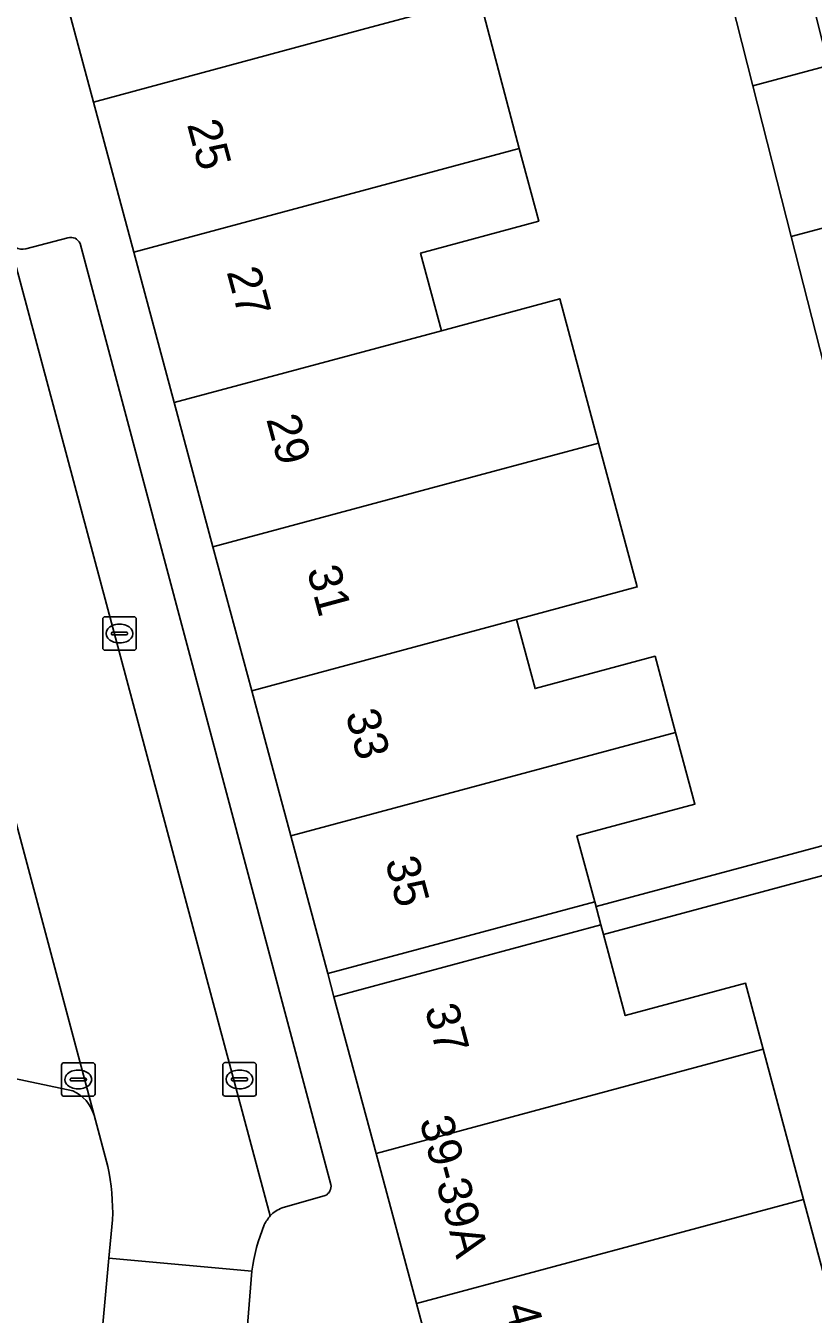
# Model space of a CAD drawing. Extents: x 162542 to 163147, y 380779 to 381521.
# Drawn here: x 162830.7 to 162854.22, y 380955.25 to 380993.71 of the extents above; entities that cross this region are included whole.
import ezdxf

# ---------------------------------------------------------------- set-up
doc = ezdxf.new("R2010")
doc.units = 0
for name, color, linetype in [('IMGEO_Erf', 7, 'Continuous'), ('IMGEO_Kolk', 7, 'Continuous'), ('IMGEO_Pand', 7, 'Continuous'), ('IMGEO_Pand_nummerreeks', 7, 'Continuous'), ('IMGEO_Pand_overbouw', 7, 'Continuous'), ('IMGEO_Parkeervlak_open', 7, 'Continuous'), ('IMGEO_Rijbaan_lokaal_open', 7, 'Continuous'), ('IMGEO_Voetpad_open', 7, 'Continuous')]:
    doc.layers.add(name, color=color, linetype=linetype)

msp = doc.modelspace()

# ---------------------------------------------------------------- linework, layer by layer
at = {"layer": 'IMGEO_Erf'}
for points in [[(162854.658, 380983.098), (162853.56, 380987.421), (162852.41, 380991.92), (162851.269, 380996.442), (162850.127, 381000.937), (162849.88, 381000.872), (162848.633, 381005.288), (162847.331, 381004.952), (162846.231, 381009.217), (162845.11, 381013.569), (162843.98, 381017.955), (162842.856, 381022.321), (162841.729, 381026.695), (162840.606, 381031.053), (162839.48, 381035.426)], [(162844.252, 380994.548), (162845.437, 380990.045), (162846.02, 380987.879), (162842.487, 380986.928), (162843.11, 380984.611), (162846.646, 380985.562), (162847.805, 380981.256), (162848.961, 380976.96), (162845.352, 380975.99), (162845.907, 380973.926), (162849.494, 380974.89), (162850.107, 380972.613), (162850.682, 380970.475), (162847.161, 380969.528), (162847.69, 380967.561), (162847.729, 380967.415), (162857.304, 380969.988)], [(162863.202, 380951.892), (162862.04, 380956.208), (162860.874, 380960.541), (162859.667, 380965.024), (162859.652, 380965.082), (162858.539, 380964.828), (162857.661, 380968.089), (162859.922, 380968.665), (162859.65, 380969.73), (162847.953, 380966.582), (162848.604, 380964.163), (162852.195, 380965.129), (162852.725, 380963.157), (162853.93, 380958.674), (162855.093, 380954.347)]]:
    msp.add_lwpolyline(points, dxfattribs=at)
at = {"layer": 'IMGEO_Kolk'}
for p, q in [((162832.995, 380975.143), (162832.995, 380975.995)), ((162833.07, 380976.069), (162833.922, 380976.069)), ((162833.996, 380975.995), (162833.996, 380975.143)), ((162833.254, 380975.563), (162833.254, 380975.575)), ((162833.692, 380975.526), (162833.294, 380975.526)), ((162833.297, 380975.612), (162833.695, 380975.612)), ((162833.483, 380975.849), (162833.508, 380975.849)), ((162833.738, 380975.575), (162833.738, 380975.563)), ((162833.506, 380975.289), (162833.481, 380975.289)), ((162833.922, 380975.069), (162833.07, 380975.069)), ((162831.766, 380961.83), (162831.766, 380962.682)), ((162831.841, 380962.756), (162832.693, 380962.756)), ((162832.254, 380962.536), (162832.279, 380962.536)), ((162832.767, 380962.682), (162832.767, 380961.83)), ((162836.581, 380961.832), (162836.581, 380962.684)), ((162836.656, 380962.758), (162837.508, 380962.758)), ((162837.069, 380962.538), (162837.094, 380962.538)), ((162837.582, 380962.684), (162837.582, 380961.832)), ((162832.025, 380962.25), (162832.025, 380962.262)), ((162832.463, 380962.213), (162832.065, 380962.213)), ((162832.068, 380962.299), (162832.466, 380962.299)), ((162832.509, 380962.262), (162832.509, 380962.25)), ((162836.84, 380962.252), (162836.84, 380962.264)), ((162837.278, 380962.215), (162836.88, 380962.215)), ((162836.883, 380962.301), (162837.281, 380962.301)), ((162837.324, 380962.264), (162837.324, 380962.252)), ((162832.693, 380961.756), (162831.841, 380961.756)), ((162832.277, 380961.976), (162832.252, 380961.976)), ((162837.508, 380961.758), (162836.656, 380961.758)), ((162837.092, 380961.978), (162837.067, 380961.978))]:
    msp.add_line(p, q, dxfattribs=at)
for points in [[(162832.995, 380975.143), (162832.995, 380975.995)], [(162833.07, 380976.069), (162833.922, 380976.069)], [(162833.996, 380975.995), (162833.996, 380975.143)], [(162833.922, 380975.069), (162833.07, 380975.069)], [(162831.766, 380961.83), (162831.766, 380962.682)], [(162831.841, 380962.756), (162832.693, 380962.756)], [(162832.767, 380962.682), (162832.767, 380961.83)], [(162836.581, 380961.832), (162836.581, 380962.684)], [(162836.656, 380962.758), (162837.508, 380962.758)], [(162837.582, 380962.684), (162837.582, 380961.832)], [(162832.693, 380961.756), (162831.841, 380961.756)], [(162837.508, 380961.758), (162836.656, 380961.758)]]:
    msp.add_lwpolyline(points, dxfattribs=at)
for centre, radius, start, end in [((162833.072, 380975.993), 0.0765, 91.552, 178.448), ((162833.072, 380975.993), 0.0765, 91.552, 178.448), ((162833.92, 380975.993), 0.0765, 1.552, 88.448), ((162833.92, 380975.993), 0.0765, 1.552, 88.448), ((162833.294, 380975.572), 0.0403, 85.8775, 175.7526), ((162833.291, 380975.562), 0.0366, 178.938, 274.7102), ((162833.695, 380975.569), 0.043, 264.8664, 352.4533), ((162833.699, 380975.574), 0.0386, 1.7309, 96.639), ((162833.072, 380975.145), 0.0765, 181.552, 268.448), ((162833.072, 380975.145), 0.0765, 181.552, 268.448), ((162833.92, 380975.145), 0.0765, 271.552, 358.448), ((162833.92, 380975.145), 0.0765, 271.552, 358.448), ((162831.843, 380962.68), 0.0765, 91.552, 178.448), ((162831.843, 380962.68), 0.0765, 91.552, 178.448), ((162832.691, 380962.68), 0.0765, 1.552, 88.448), ((162832.691, 380962.68), 0.0765, 1.552, 88.448), ((162836.658, 380962.682), 0.0765, 91.552, 178.448), ((162836.658, 380962.682), 0.0765, 91.552, 178.448), ((162837.506, 380962.682), 0.0765, 1.552, 88.448), ((162837.506, 380962.682), 0.0765, 1.552, 88.448), ((162832.065, 380962.259), 0.0403, 85.8775, 175.7526), ((162832.062, 380962.249), 0.0366, 178.938, 274.7102), ((162832.466, 380962.256), 0.043, 264.8664, 352.4533), ((162832.47, 380962.261), 0.0386, 1.7309, 96.639), ((162836.88, 380962.261), 0.0403, 85.8775, 175.7526), ((162836.877, 380962.251), 0.0366, 178.938, 274.7102), ((162837.281, 380962.258), 0.043, 264.8664, 352.4533), ((162837.285, 380962.263), 0.0386, 1.7309, 96.639), ((162831.843, 380961.832), 0.0765, 181.552, 268.448), ((162831.843, 380961.832), 0.0765, 181.552, 268.448), ((162832.691, 380961.832), 0.0765, 271.552, 358.448), ((162832.691, 380961.832), 0.0765, 271.552, 358.448), ((162836.658, 380961.834), 0.0765, 181.552, 268.448), ((162836.658, 380961.834), 0.0765, 181.552, 268.448), ((162837.506, 380961.834), 0.0765, 271.552, 358.448), ((162837.506, 380961.834), 0.0765, 271.552, 358.448)]:
    msp.add_arc(centre, radius, start, end, dxfattribs=at)
for centre, major_axis, ratio, start_param, end_param in [((162833.482, 380975.569), (-0.387, 0.002), 0.722429, 4.712389, 7.853982), ((162833.507, 380975.569), (-0.39, 0.002), 0.717154, 1.570796, 4.712389), ((162832.253, 380962.256), (-0.387, 0.002), 0.722429, 4.712389, 7.853982), ((162832.278, 380962.256), (-0.39, 0.002), 0.717154, 1.570796, 4.712389), ((162837.068, 380962.258), (-0.387, 0.002), 0.722429, 4.712389, 7.853982), ((162837.093, 380962.258), (-0.39, 0.002), 0.717154, 1.570796, 4.712389)]:
    msp.add_ellipse(centre, major_axis=major_axis, ratio=ratio, start_param=start_param, end_param=end_param, dxfattribs=at)
at = {"layer": 'IMGEO_Pand'}
for points in [[(162843.05, 380999.017), (162831.515, 380995.917), (162832.72, 380991.435), (162840.74, 380993.6), (162844.252, 380994.548), (162843.72, 380996.527)], [(162853.528, 380997.052), (162851.269, 380996.442), (162852.41, 380991.92), (162854.677, 380992.529)], [(162844.252, 380994.548), (162840.74, 380993.6), (162832.72, 380991.435), (162833.926, 380986.95), (162845.437, 380990.045)], [(162854.677, 380992.529), (162852.41, 380991.92), (162853.56, 380987.421), (162855.835, 380988.032)], [(162833.926, 380986.95), (162835.132, 380982.466), (162843.11, 380984.611), (162842.487, 380986.928), (162846.02, 380987.879), (162845.437, 380990.045)], [(162855.835, 380988.032), (162853.56, 380987.421), (162854.658, 380983.098), (162856.918, 380983.706)], [(162843.11, 380984.611), (162835.132, 380982.466), (162836.289, 380978.16), (162844.236, 380980.296), (162847.805, 380981.256), (162846.646, 380985.562)], [(162847.805, 380981.256), (162844.236, 380980.296), (162836.289, 380978.16), (162837.445, 380973.863), (162845.352, 380975.99), (162848.961, 380976.96)], [(162845.352, 380975.99), (162837.445, 380973.863), (162838.611, 380969.527), (162850.107, 380972.613), (162849.494, 380974.89), (162845.907, 380973.926)], [(162847.161, 380969.528), (162850.682, 380970.475), (162850.107, 380972.613), (162838.611, 380969.527), (162839.716, 380965.417), (162847.69, 380967.561)], [(162852.195, 380965.129), (162848.604, 380964.163), (162847.953, 380966.582), (162847.876, 380966.868), (162839.902, 380964.725), (162841.16, 380960.047), (162852.725, 380963.157)], [(162852.725, 380963.157), (162841.16, 380960.047), (162842.365, 380955.565), (162853.93, 380958.674)], [(162842.365, 380955.565), (162843.526, 380951.248), (162855.093, 380954.347), (162853.93, 380958.674)]]:
    msp.add_lwpolyline(points, close=True, dxfattribs=at)
at = {"layer": 'IMGEO_Pand_overbouw'}
msp.add_lwpolyline([(162847.876, 380966.868), (162847.69, 380967.561), (162839.716, 380965.417), (162839.902, 380964.725)], close=True, dxfattribs=at)
at = {"layer": 'IMGEO_Parkeervlak_open'}
for points in [[(162830.196, 380987.347), (162837.996, 380958.188)], [(162831.952, 380987.384), (162830.697, 380987.054)], [(162839.81, 380959.119), (162832.318, 380987.212)], [(162832.736, 380961.193), (162829.861, 380971.924), (162826.775, 380983.402)], [(162827.658, 380962.852), (162832.105, 380961.917)], [(162838.355, 380958.423), (162839.644, 380958.787)]]:
    msp.add_lwpolyline(points, dxfattribs=at)
for centre, radius, start, end in [((162830.601, 380987.465), 0.422, 196.2376, 283.1217), ((162832.041, 380987.097), 0.3, 22.5128, 107.1453), ((162831.615, 380960.853), 1.172, 16.8815, 65.2658), ((162839.495, 380959.069), 0.319, 297.8041, 9.0658), ((162838.742, 380957.44), 1.056, 111.4885, 134.9287)]:
    msp.add_arc(centre, radius, start, end, dxfattribs=at)
at = {"layer": 'IMGEO_Rijbaan_lokaal_open'}
for points in [[(162837.996, 380958.188), (162830.196, 380987.347)], [(162825.947, 380986.422), (162826.752, 380983.489), (162826.775, 380983.402), (162829.861, 380971.924), (162832.736, 380961.193), (162833.147, 380959.659)], [(162833.291, 380958.065), (162833.179, 380956.923), (162837.453, 380956.528)]]:
    msp.add_lwpolyline(points, dxfattribs=at)
msp.add_lwpolyline([(162837.453, 380956.528), (162833.179, 380956.923), (162832.792, 380952.642), (162837.102, 380952.293), (162837.141, 380952.684)], close=True, dxfattribs=at)
for centre, radius, start, end in [((162826.442, 380958.25), 6.851, 358.4542, 11.8699), ((162839.761, 380956.849), 2.215, 142.8162, 151.1807), ((162842.745, 380955.873), 5.332, 157.4575, 172.9417)]:
    msp.add_arc(centre, radius, start, end, dxfattribs=at)
at = {"layer": 'IMGEO_Voetpad_open'}
for points in [[(162843.526, 380951.248), (162842.365, 380955.565), (162841.16, 380960.047), (162839.902, 380964.725), (162839.716, 380965.417), (162838.611, 380969.527), (162837.445, 380973.863), (162836.289, 380978.16), (162835.132, 380982.466), (162833.926, 380986.95), (162832.72, 380991.435), (162831.515, 380995.917), (162830.417, 381000), (162830.31, 381000.397), (162829.162, 381004.666), (162827.994, 381009.01), (162826.826, 381013.355), (162825.658, 381017.7), (162824.489, 381022.045), (162823.321, 381026.389), (162822.153, 381030.734), (162820.985, 381035.078)], [(162830.697, 380987.054), (162831.952, 380987.384)], [(162832.318, 380987.212), (162839.81, 380959.119)], [(162857.304, 380969.988), (162847.729, 380967.415), (162847.69, 380967.561), (162839.716, 380965.417), (162839.902, 380964.725), (162847.876, 380966.868), (162847.953, 380966.582), (162859.65, 380969.73)], [(162832.105, 380961.917), (162827.658, 380962.852)], [(162833.147, 380959.659), (162832.736, 380961.193)], [(162839.644, 380958.787), (162838.355, 380958.423)], [(162832.792, 380952.642), (162833.179, 380956.923), (162833.291, 380958.065)], [(162837.453, 380956.528), (162837.141, 380952.684), (162837.102, 380952.293)]]:
    msp.add_lwpolyline(points, dxfattribs=at)
for centre, radius, start, end in [((162830.601, 380987.465), 0.422, 196.2376, 283.1217), ((162832.041, 380987.097), 0.3, 22.5128, 107.1453), ((162831.615, 380960.853), 1.172, 16.8815, 65.2658), ((162826.442, 380958.25), 6.851, 358.4542, 11.8699), ((162839.495, 380959.069), 0.319, 297.8041, 9.0658), ((162839.761, 380956.849), 2.215, 142.8162, 151.1807), ((162838.742, 380957.44), 1.056, 111.4885, 134.9287), ((162842.745, 380955.873), 5.332, 157.4575, 172.9417)]:
    msp.add_arc(centre, radius, start, end, dxfattribs=at)

# ---------------------------------------------------------------- texts
at = {"layer": 'IMGEO_Pand_nummerreeks'}
for s, rotation, p in [('25', 285.0514, (162835.509, 380990.771)), ('27', 285.0501, (162836.692, 380986.371)), ('29', 285.0514, (162837.875, 380981.971)), ('31', 285.0514, (162839.087, 380977.462)), ('33', 285.0501, (162840.241, 380973.172)), ('35', 285.0514, (162841.424, 380968.773)), ('37', 285.0514, (162842.607, 380964.373)), ('39-39A', 285.0457, (162842.449, 380961.031)), ('41', 285.0501, (162845.002, 380955.464))]:
    msp.add_text(s, height=1, rotation=rotation, dxfattribs=at).set_placement(p)

doc.saveas('drawing.dxf')
